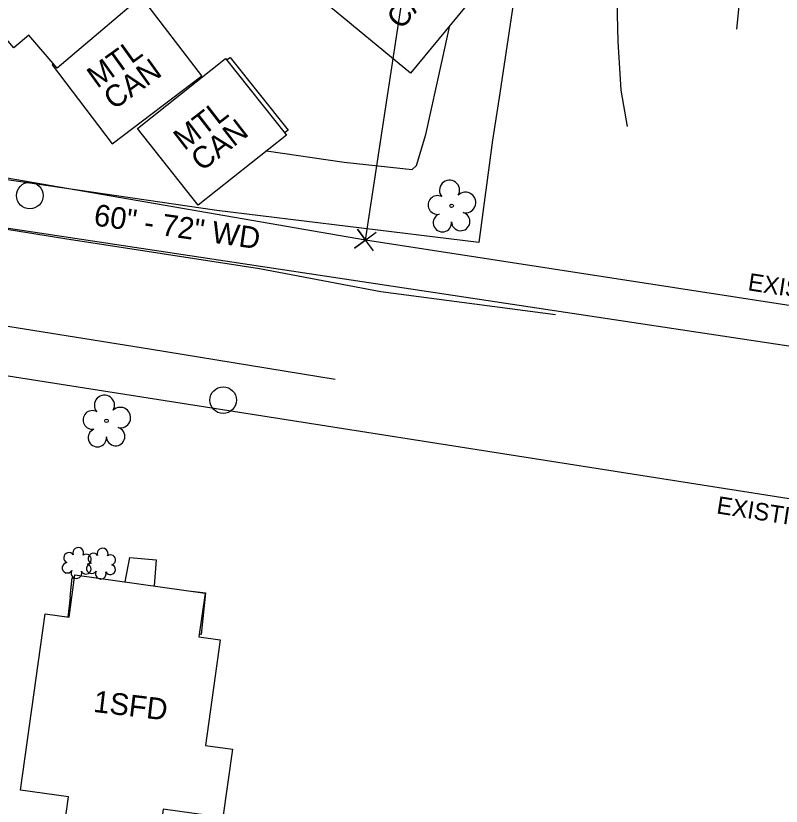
# Model space of a CAD drawing. Extents: x 2089016 to 2094354, y 862840 to 864725.
# Drawn here: x 2091386.1 to 2091527.2, y 863084 to 863229.8 of the extents above; entities that cross this region are included whole.
import ezdxf

# ---------------------------------------------------------------- set-up
doc = ezdxf.new("R2010")
doc.units = 0
for name, color, linetype in [('Exist Building', 7, 'Continuous'), ('Exist Building Metal Canopy', 7, 'Continuous'), ('Exist Building Metal Canopy Text', 7, 'Continuous'), ('Exist Building Text', 7, 'Continuous'), ('Exist Other Culture Area Outline', 7, 'Continuous'), ('Exist Other Culture Fence Line', 7, 'Continuous'), ('Exist Other Culture Fence Line Text', 7, 'Continuous'), ('Exist Property Corner CELL', 7, 'Continuous'), ('Exist Property Line', 7, 'Continuous'), ('Exist Right of Way Line', 7, 'Continuous'), ('Exist Right of Way Line Text', 7, 'Continuous'), ('Exist Roads EOP', 7, 'Continuous'), ('Exist Roads Soil', 7, 'Continuous'), ('Exist Utilities Sanitary Sewer UG Line', 7, 'Continuous'), ('Exist Vegetation Shrub CELL', 7, 'Continuous'), ('Exist Vegetation Tree CELL', 7, 'Continuous'), ('Prop Drainage Structure Pipe RCP 30in Class IV Label', 7, 'Continuous')]:
    doc.layers.add(name, color=color, linetype=linetype)

msp = doc.modelspace()

# ---------------------------------------------------------------- linework, layer by layer
at = {"layer": 'Exist Building'}
for points in [[(2091344.21, 863217.57), (2091311.35, 863257.41), (2091329.31, 863272.22), (2091338.51, 863261.04), (2091376.62, 863292.37), (2091413.54, 863247.64), (2091407.26, 863242.38), (2091412.58, 863236.17), (2091393.72, 863220.1), (2091388.53, 863226.2), (2091385.76, 863223.84), (2091370.13, 863242.17), (2091360.85, 863234.24), (2091362.27, 863232.6), (2091360.54, 863231.22), (2091364.2, 863226.92), (2091350, 863215.13), (2091346.28, 863219.48)], [(2091386.99, 863086.95), (2091391.5, 863119.46), (2091395.93, 863118.85), (2091397.02, 863126.64), (2091421.02, 863123.3), (2091419.89, 863115.2), (2091423.81, 863114.66), (2091421.11, 863095.22), (2091426.05, 863094.53), (2091424.3, 863081.9), (2091413.31, 863083.42), (2091412.43, 863077.13), (2091394.96, 863079.56), (2091395.82, 863085.72)]]:
    msp.add_lwpolyline(points, close=True, dxfattribs=at)
at = {"layer": 'Exist Building Metal Canopy'}
for points in [[(2091458.92, 863219.17), (2091443.1, 863232.19), (2091455.96, 863247.86), (2091471.79, 863234.84)], [(2091436, 863207.77), (2091419.73, 863194.86), (2091408.53, 863208.97), (2091424.8, 863221.88)]]:
    msp.add_lwpolyline(points, close=True, dxfattribs=at)
msp.add_lwpolyline([(2091393.04, 863220.9), (2091392.82, 863220.72), (2091403.88, 863206.14), (2091420.39, 863218.67), (2091409.32, 863233.26), (2091407.78, 863232.08)], dxfattribs=at)
at = {"layer": 'Exist Other Culture Area Outline'}
for points in [[(2091424.99, 863221.64), (2091425.62, 863222.1), (2091436.33, 863208.7), (2091435.66, 863208.19)], [(2091406.26, 863125.35), (2091407.11, 863129.86), (2091411.98, 863129.42), (2091411.64, 863124.61)], [(2091396.15, 863122.55), (2091396.5, 863126.13), (2091396.94, 863126.07)], [(2091418.57, 863123.64), (2091421.06, 863123.35), (2091420.29, 863115.66), (2091419.96, 863115.7)], [(2091396.15, 863122.55), (2091395.72, 863118.88)]]:
    msp.add_lwpolyline(points, dxfattribs=at)
at = {"layer": 'Exist Other Culture Fence Line'}
msp.add_lwpolyline([(2091497.29, 863358.68), (2091491.8, 863323.2), (2091487.23, 863293.2), (2091482.41, 863262.23), (2091480.17, 863247.5), (2091475.24, 863214.69), (2091474.02, 863206.83), (2091471.51, 863187.93), (2091423.16, 863193.87), (2091360.51, 863202.99), (2091349.23, 863215.1)], dxfattribs=at)
at = {"layer": 'Exist Property Corner CELL'}
msp.add_line((2091450.57, 863188.4), (2091450.57, 863188.4), dxfattribs=at)
msp.add_lwpolyline([(2091452.05, 863186.39), (2091449.09, 863190.42), (2091450.57, 863188.4), (2091448.56, 863186.92), (2091452.59, 863189.88)], dxfattribs=at)
at = {"layer": 'Exist Property Line'}
msp.add_line((2091450.57, 863188.4), (2091479.56, 863378.02), dxfattribs=at)
at = {"layer": 'Exist Right of Way Line'}
for p, q in [((2091450.57, 863188.4), (2091292.8, 863215.63)), ((2091601.39, 863165.16), (2091450.57, 863188.4)), ((2091366.49, 863166.19), (2091603.16, 863129.09))]:
    msp.add_line(p, q, dxfattribs=at)
at = {"layer": 'Exist Roads EOP'}
for points in [[(2091357.43, 863194.64), (2091365.27, 863193.48), (2091395.18, 863188.71), (2091431.07, 863183.17), (2091453.42, 863178.95), (2091485.63, 863174.66)], [(2091444.98, 863162.7), (2091410.78, 863168.3), (2091381.85, 863172.91), (2091360.22, 863175.82), (2091354.79, 863176.64)]]:
    msp.add_lwpolyline(points, dxfattribs=at)
at = {"layer": 'Exist Roads Soil'}
for points in [[(2091519.05, 863227.31), (2091520.84, 863244.92), (2091522.16, 863260.35), (2091509.72, 863260.87), (2091497.13, 863262.04), (2091496.51, 863252.47), (2091496.54, 863243.3), (2091496.89, 863234.97), (2091497.11, 863225.02), (2091497.65, 863216.04), (2091498.83, 863209.36)], [(2091432.31, 863204.85), (2091446.67, 863202.75), (2091459.18, 863201.4), (2091459.97, 863202.16), (2091461.72, 863207.86), (2091464.72, 863221.54), (2091466.14, 863227.96)]]:
    msp.add_lwpolyline(points, dxfattribs=at)
at = {"layer": 'Exist Utilities Sanitary Sewer UG Line'}
msp.add_line((2091975.9, 863101.55), (2091233.95, 863213.2), dxfattribs=at)
at = {"layer": 'Exist Vegetation Shrub CELL'}
for p, q in [((2091397.41, 863128.67), (2091397.41, 863128.67)), ((2091401.91, 863128.56), (2091401.91, 863128.56))]:
    msp.add_line(p, q, dxfattribs=at)
for centre, radius, start, end in [((2091397.64, 863130.71), 0.99, 334.8391, 200.4717), ((2091402.13, 863130.6), 0.99, 334.8391, 200.4717), ((2091395.93, 863129.79), 0.968, 35.8908, 245.4216), ((2091399.08, 863129.54), 0.929, 284.4567, 126.0861), ((2091400.42, 863129.68), 0.968, 35.8908, 245.4216), ((2091403.58, 863129.42), 0.929, 284.4567, 126.0861), ((2091395.61, 863127.96), 0.955, 95.1099, 327.9534), ((2091399.05, 863127.74), 0.937, 204.9913, 73.4601), ((2091400.11, 863127.85), 0.955, 95.1099, 327.9534), ((2091403.54, 863127.63), 0.937, 204.9913, 73.4601), ((2091397.28, 863126.98), 0.984, 151.2797, 21.387), ((2091401.78, 863126.87), 0.984, 151.2797, 21.387)]:
    msp.add_arc(centre, radius, start, end, dxfattribs=at)
at = {"layer": 'Exist Vegetation Tree CELL'}
for p, q in [((2091466.47, 863194.73), (2091466.47, 863194.73)), ((2091402.84, 863155.07), (2091402.84, 863155.07))]:
    msp.add_line(p, q, dxfattribs=at)
for centre in [(2091466.47, 863194.73), (2091402.84, 863155.07)]:
    msp.add_circle(centre, 0.326, dxfattribs=at)
for centre, radius, start, end in [((2091466.09, 863197.6), 1.86, 330.1651, 219.7134), ((2091463.87, 863194.88), 1.73, 62.6636, 279.3457), ((2091469.02, 863195.32), 1.9, 257.1011, 134.1999), ((2091464.77, 863191.61), 1.69, 111.5671, 6.231), ((2091468.15, 863191.83), 1.7, 181.2822, 74.56), ((2091402.46, 863157.94), 1.86, 330.1651, 219.7134), ((2091405.39, 863155.66), 1.9, 257.1011, 134.1999), ((2091400.24, 863155.23), 1.73, 62.6636, 279.3457), ((2091401.14, 863151.95), 1.69, 111.5671, 6.231), ((2091404.52, 863152.17), 1.7, 181.2822, 74.56)]:
    msp.add_arc(centre, radius, start, end, dxfattribs=at)
at = {"layer": 'Prop Drainage Structure Pipe RCP 30in Class IV Label'}
for centre in [(2091388.69, 863196.61), (2091424.35, 863158.89)]:
    msp.add_circle(centre, 2.46, dxfattribs=at)

# ---------------------------------------------------------------- texts
at = {"layer": 'Exist Building Metal Canopy Text'}
for s, rotation, p in [('CAN', 50.646, (2091457.25, 863227.05)), ('MTL', 35.6912, (2091401.11, 863216.28)), ('CAN', 35.6912, (2091404.16, 863212.3)), ('MTL', 37.7619, (2091417.19, 863204.8)), ('CAN', 37.7619, (2091420.38, 863200.94))]:
    msp.add_text(s, height=4, rotation=rotation, dxfattribs=at).set_placement(p)
at = {"layer": 'Exist Building Text'}
msp.add_text('1SFD', height=4, rotation=353.2302, dxfattribs=at).set_placement((2091400.28, 863101.4))
at = {"layer": 'Exist Other Culture Fence Line Text'}
msp.add_text('60" - 72" WD', height=4, rotation=351.7189, dxfattribs=at).set_placement((2091400.34, 863191.13))
at = {"layer": 'Exist Right of Way Line Text'}
for rotation, p in [(351.24, (2091520.97, 863179.17)), (351.0928, (2091515.19, 863138.02))]:
    msp.add_text('EXISTING R/W', height=3.2, rotation=rotation, dxfattribs=at).set_placement(p)

doc.saveas('drawing.dxf')
